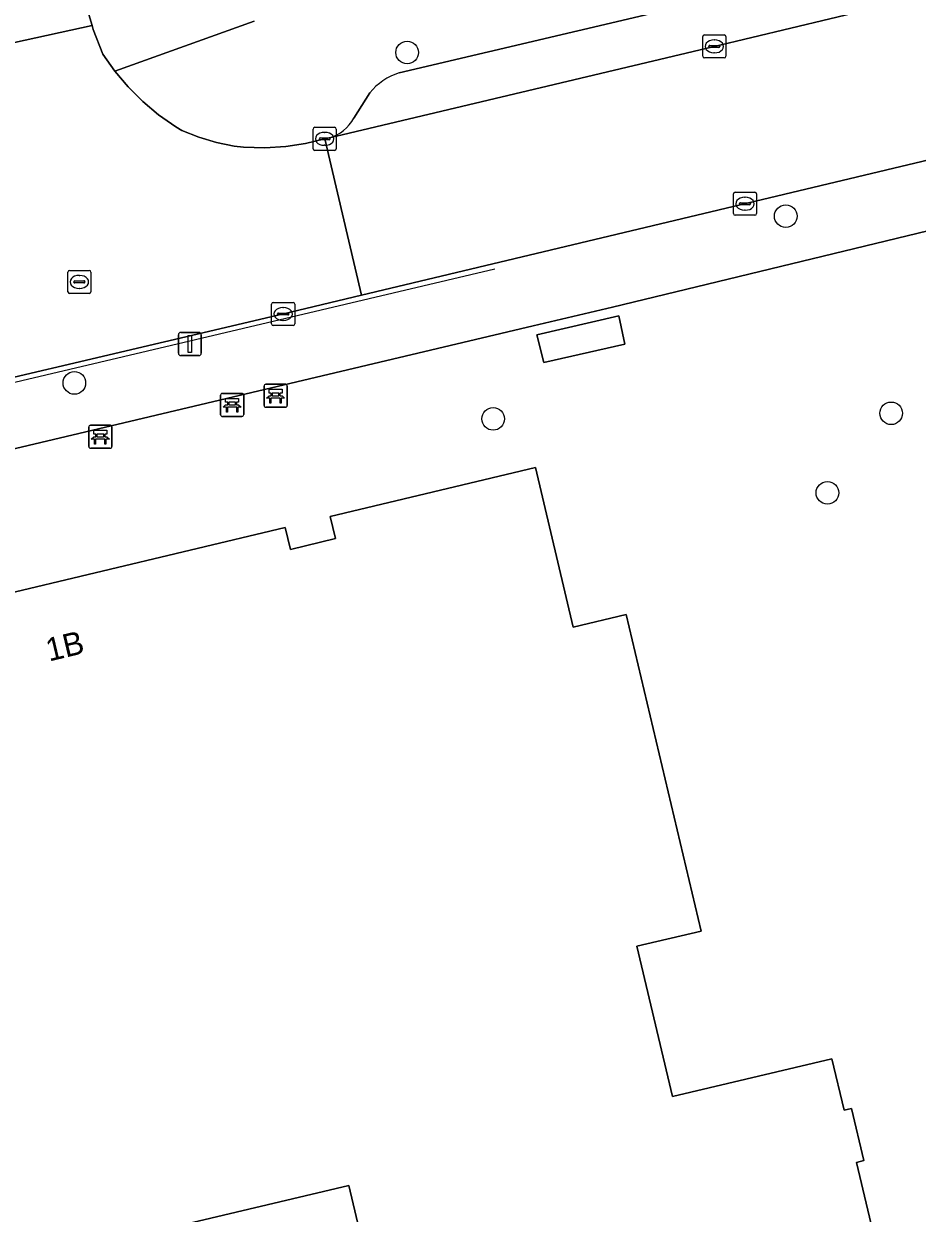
# Model space of a CAD drawing. Extents: x 158031 to 159244, y 380104 to 381214.
# Drawn here: x 158624 to 158662.7, y 380670.9 to 380722.4 of the extents above; entities that cross this region are included whole.
import ezdxf

# ---------------------------------------------------------------- set-up
doc = ezdxf.new("R2010")
doc.units = 0
for name, color, linetype in [('IMGEO_Bank', 7, 'Continuous'), ('IMGEO_Boom', 7, 'Continuous'), ('IMGEO_Erf', 7, 'Continuous'), ('IMGEO_Hek', 7, 'Continuous'), ('IMGEO_Kolk', 7, 'Continuous'), ('IMGEO_Lichtmast', 7, 'Continuous'), ('IMGEO_Pand', 7, 'Continuous'), ('IMGEO_Pand_nummerreeks', 7, 'Continuous'), ('IMGEO_Parkeervlak_open', 7, 'Continuous'), ('IMGEO_Rijbaan_lokaal_gesloten', 7, 'Continuous'), ('IMGEO_Rioolput', 7, 'Continuous'), ('IMGEO_Voetpad_gesloten', 7, 'Continuous'), ('IMGEO_Voetpad_open', 7, 'Continuous')]:
    doc.layers.add(name, color=color, linetype=linetype)

msp = doc.modelspace()

# ---------------------------------------------------------------- linework, layer by layer
at = {"layer": 'IMGEO_Bank'}
for p, q in [((158634.373, 380705.868), (158634.373, 380706.709)), ((158634.373, 380706.709), (158634.373, 380705.868)), ((158634.448, 380706.793), (158635.289, 380706.793)), ((158635.289, 380706.793), (158634.448, 380706.793)), ((158635.373, 380706.718), (158635.373, 380705.877)), ((158635.373, 380705.877), (158635.373, 380706.718)), ((158632.493, 380705.473), (158632.493, 380706.314)), ((158632.493, 380706.314), (158632.493, 380705.473)), ((158632.568, 380706.398), (158633.409, 380706.398)), ((158633.409, 380706.398), (158632.568, 380706.398)), ((158633.493, 380706.323), (158633.493, 380705.482)), ((158633.493, 380705.482), (158633.493, 380706.323)), ((158635.07, 380706.191), (158634.677, 380706.191)), ((158634.682, 380706.299), (158634.682, 380706.405)), ((158634.726, 380706.405), (158634.726, 380706.299)), ((158635.014, 380706.411), (158634.732, 380706.411)), ((158634.732, 380706.293), (158635.014, 380706.293)), ((158635.02, 380706.299), (158635.02, 380706.405)), ((158635.064, 380706.405), (158635.064, 380706.299)), ((158633.19, 380705.796), (158632.797, 380705.796)), ((158632.802, 380705.904), (158632.802, 380706.01)), ((158632.846, 380706.01), (158632.846, 380705.904)), ((158633.134, 380706.016), (158632.852, 380706.016)), ((158632.852, 380705.898), (158633.134, 380705.898)), ((158633.14, 380705.904), (158633.14, 380706.01)), ((158633.184, 380706.01), (158633.184, 380705.904)), ((158635.298, 380705.793), (158634.457, 380705.793)), ((158634.457, 380705.793), (158635.298, 380705.793)), ((158633.418, 380705.398), (158632.577, 380705.398)), ((158632.577, 380705.398), (158633.418, 380705.398)), ((158626.783, 380704.094), (158626.783, 380704.935)), ((158626.783, 380704.935), (158626.783, 380704.094)), ((158626.858, 380705.019), (158627.699, 380705.019)), ((158627.699, 380705.019), (158626.858, 380705.019)), ((158627.092, 380704.525), (158627.092, 380704.631)), ((158627.136, 380704.631), (158627.136, 380704.525)), ((158627.424, 380704.637), (158627.142, 380704.637)), ((158627.43, 380704.525), (158627.43, 380704.631)), ((158627.474, 380704.631), (158627.474, 380704.525)), ((158627.783, 380704.944), (158627.783, 380704.103)), ((158627.783, 380704.103), (158627.783, 380704.944)), ((158627.48, 380704.417), (158627.087, 380704.417)), ((158627.142, 380704.519), (158627.424, 380704.519)), ((158627.708, 380704.019), (158626.867, 380704.019)), ((158626.867, 380704.019), (158627.708, 380704.019))]:
    msp.add_line(p, q, dxfattribs=at)
for points in [[(158632.796, 380706.016), (158632.71, 380706.016), (158632.71, 380706.177), (158633.273, 380706.177), (158633.273, 380706.016), (158633.19, 380706.016)], [(158634.62, 380706.191), (158634.478, 380706.191), (158634.59, 380706.293), (158634.676, 380706.293)], [(158634.676, 380706.411), (158634.59, 380706.411), (158634.59, 380706.572), (158635.153, 380706.572), (158635.153, 380706.411), (158635.07, 380706.411)], [(158634.67, 380706.184), (158634.67, 380705.977), (158634.627, 380705.977), (158634.627, 380706.184)], [(158635.07, 380706.293), (158635.153, 380706.293), (158635.265, 380706.191), (158635.126, 380706.191)], [(158635.12, 380706.184), (158635.12, 380705.977), (158635.076, 380705.977), (158635.076, 380706.184)], [(158632.74, 380705.796), (158632.598, 380705.796), (158632.71, 380705.898), (158632.796, 380705.898)], [(158632.79, 380705.789), (158632.79, 380705.582), (158632.747, 380705.582), (158632.747, 380705.789)], [(158633.19, 380705.898), (158633.273, 380705.898), (158633.385, 380705.796), (158633.246, 380705.796)], [(158633.24, 380705.789), (158633.24, 380705.582), (158633.196, 380705.582), (158633.196, 380705.789)], [(158627.086, 380704.637), (158627, 380704.637), (158627, 380704.798), (158627.563, 380704.798), (158627.563, 380704.637), (158627.48, 380704.637)], [(158627.03, 380704.417), (158626.888, 380704.417), (158627, 380704.519), (158627.086, 380704.519)], [(158627.08, 380704.41), (158627.08, 380704.203), (158627.037, 380704.203), (158627.037, 380704.41)], [(158627.48, 380704.519), (158627.563, 380704.519), (158627.675, 380704.417), (158627.536, 380704.417)], [(158627.53, 380704.41), (158627.53, 380704.203), (158627.486, 380704.203), (158627.486, 380704.41)]]:
    msp.add_lwpolyline(points, dxfattribs=at)
for centre, radius, start, end in [((158634.451, 380706.715), 0.0779, 92.4484, 184.2845), ((158634.451, 380706.715), 0.0779, 92.4484, 184.2845), ((158635.295, 380706.715), 0.0779, 2.4484, 94.2845), ((158635.295, 380706.715), 0.0779, 2.4484, 94.2845), ((158632.571, 380706.32), 0.0779, 92.4484, 184.2845), ((158632.571, 380706.32), 0.0779, 92.4484, 184.2845), ((158633.415, 380706.32), 0.0779, 2.4484, 94.2845), ((158633.415, 380706.32), 0.0779, 2.4484, 94.2845), ((158634.62, 380706.184), 0.00671, 2.8957, 87.1043), ((158634.677, 380706.184), 0.00671, 92.8957, 177.1043), ((158634.675, 380706.404), 0.00671, 2.8957, 87.1043), ((158634.675, 380706.3), 0.00671, 272.8957, 357.1043), ((158634.732, 380706.404), 0.00671, 92.8957, 177.1043), ((158634.732, 380706.3), 0.00671, 182.8957, 267.1043), ((158635.014, 380706.404), 0.00671, 2.8957, 87.1043), ((158635.014, 380706.3), 0.00671, 272.8957, 357.1043), ((158635.071, 380706.404), 0.00671, 92.8957, 177.1043), ((158635.071, 380706.3), 0.00671, 182.8957, 267.1043), ((158635.069, 380706.184), 0.00671, 2.8957, 87.1043), ((158635.126, 380706.184), 0.00671, 92.8957, 177.1043), ((158632.74, 380705.789), 0.00671, 2.8957, 87.1043), ((158632.797, 380705.789), 0.00671, 92.8957, 177.1043), ((158632.795, 380706.009), 0.00671, 2.8957, 87.1043), ((158632.795, 380705.905), 0.00671, 272.8957, 357.1043), ((158632.852, 380706.009), 0.00671, 92.8957, 177.1043), ((158632.852, 380705.905), 0.00671, 182.8957, 267.1043), ((158633.134, 380706.009), 0.00671, 2.8957, 87.1043), ((158633.134, 380705.905), 0.00671, 272.8957, 357.1043), ((158633.191, 380706.009), 0.00671, 92.8957, 177.1043), ((158633.191, 380705.905), 0.00671, 182.8957, 267.1043), ((158633.189, 380705.789), 0.00671, 2.8957, 87.1043), ((158633.246, 380705.789), 0.00671, 92.8957, 177.1043), ((158634.451, 380705.871), 0.0779, 182.4484, 274.2845), ((158634.451, 380705.871), 0.0779, 182.4484, 274.2845), ((158635.295, 380705.871), 0.0779, 272.4484, 4.2845), ((158635.295, 380705.871), 0.0779, 272.4484, 4.2845), ((158632.571, 380705.476), 0.0779, 182.4484, 274.2845), ((158632.571, 380705.476), 0.0779, 182.4484, 274.2845), ((158633.415, 380705.476), 0.0779, 272.4484, 4.2845), ((158633.415, 380705.476), 0.0779, 272.4484, 4.2845), ((158626.861, 380704.941), 0.0779, 92.4484, 184.2845), ((158626.861, 380704.941), 0.0779, 92.4484, 184.2845), ((158627.085, 380704.63), 0.00671, 2.8957, 87.1043), ((158627.142, 380704.63), 0.00671, 92.8957, 177.1043), ((158627.424, 380704.63), 0.00671, 2.8957, 87.1043), ((158627.481, 380704.63), 0.00671, 92.8957, 177.1043), ((158627.705, 380704.941), 0.0779, 2.4484, 94.2845), ((158627.705, 380704.941), 0.0779, 2.4484, 94.2845), ((158626.861, 380704.097), 0.0779, 182.4484, 274.2845), ((158626.861, 380704.097), 0.0779, 182.4484, 274.2845), ((158627.03, 380704.41), 0.00671, 2.8957, 87.1043), ((158627.087, 380704.41), 0.00671, 92.8957, 177.1043), ((158627.085, 380704.526), 0.00671, 272.8957, 357.1043), ((158627.142, 380704.526), 0.00671, 182.8957, 267.1043), ((158627.424, 380704.526), 0.00671, 272.8957, 357.1043), ((158627.481, 380704.526), 0.00671, 182.8957, 267.1043), ((158627.479, 380704.41), 0.00671, 2.8957, 87.1043), ((158627.536, 380704.41), 0.00671, 92.8957, 177.1043), ((158627.705, 380704.097), 0.0779, 272.4484, 4.2845), ((158627.705, 380704.097), 0.0779, 272.4484, 4.2845)]:
    msp.add_arc(centre, radius, start, end, dxfattribs=at)
at = {"layer": 'IMGEO_Boom'}
for centre in [(158640.567, 380721.156), (158656.963, 380714.072), (158626.161, 380706.848), (158644.293, 380705.29), (158661.525, 380705.534), (158658.767, 380702.092)]:
    msp.add_circle(centre, 0.489, dxfattribs=at)
at = {"layer": 'IMGEO_Erf'}
for points in [[(158686.881, 380718.056), (158686.652, 380719.032), (158670.862, 380715.31), (158649.457, 380710.132), (158646.034, 380709.321), (158573.471, 380692.129), (158581.882, 380657.767), (158585.545, 380642.697), (158606.222, 380647.594), (158605.611, 380650.592), (158645.531, 380659.999), (158646.233, 380657.02), (158679.017, 380664.973), (158679.063, 380664.833), (158698.247, 380669.444), (158698.093, 380670.277)], [(158646.496, 380707.737), (158646.191, 380708.926), (158649.736, 380709.756), (158649.999, 380708.524)]]:
    msp.add_lwpolyline(points, close=True, dxfattribs=at)
for points in [[(158614.708, 380695.685), (158635.285, 380700.593), (158635.513, 380699.64), (158637.468, 380700.107), (158637.24, 380701.059), (158646.129, 380703.183), (158647.764, 380696.28), (158650.049, 380696.822), (158653.296, 380683.113), (158650.523, 380682.456), (158652.066, 380675.947), (158658.965, 380677.582), (158659.493, 380675.354), (158659.814, 380675.43), (158660.349, 380673.173), (158660.028, 380673.097), (158661.915, 380665.137)], [(158640.878, 380660.15), (158638.047, 380672.1), (158625.302, 380669.083)]]:
    msp.add_lwpolyline(points, dxfattribs=at)
at = {"layer": 'IMGEO_Hek'}
msp.add_lwpolyline([(158616.35, 380705.173), (158644.367, 380711.795)], dxfattribs=at)
at = {"layer": 'IMGEO_Kolk'}
for p, q in [((158653.371, 380720.996), (158653.371, 380721.848)), ((158653.446, 380721.922), (158654.298, 380721.922)), ((158653.859, 380721.702), (158653.884, 380721.702)), ((158654.372, 380721.848), (158654.372, 380720.996)), ((158653.63, 380721.416), (158653.63, 380721.428)), ((158654.068, 380721.379), (158653.67, 380721.379)), ((158653.673, 380721.465), (158654.071, 380721.465)), ((158653.882, 380721.142), (158653.857, 380721.142)), ((158654.114, 380721.428), (158654.114, 380721.416)), ((158654.298, 380720.922), (158653.446, 380720.922)), ((158636.497, 380716.992), (158636.497, 380717.844)), ((158636.572, 380717.918), (158637.424, 380717.918)), ((158636.756, 380717.412), (158636.756, 380717.424)), ((158636.799, 380717.461), (158637.197, 380717.461)), ((158636.985, 380717.698), (158637.01, 380717.698)), ((158637.24, 380717.424), (158637.24, 380717.412)), ((158637.498, 380717.844), (158637.498, 380716.992)), ((158637.424, 380716.918), (158636.572, 380716.918)), ((158637.194, 380717.375), (158636.796, 380717.375)), ((158637.008, 380717.138), (158636.983, 380717.138)), ((158654.697, 380714.183), (158654.697, 380715.035)), ((158654.772, 380715.109), (158655.624, 380715.109)), ((158655.185, 380714.889), (158655.21, 380714.889)), ((158655.698, 380715.035), (158655.698, 380714.183)), ((158654.956, 380714.603), (158654.956, 380714.615)), ((158655.394, 380714.566), (158654.996, 380714.566)), ((158654.999, 380714.652), (158655.397, 380714.652)), ((158655.44, 380714.615), (158655.44, 380714.603)), ((158655.624, 380714.109), (158654.772, 380714.109)), ((158655.208, 380714.329), (158655.183, 380714.329)), ((158634.701, 380709.408), (158634.701, 380710.26)), ((158634.776, 380710.334), (158635.628, 380710.334)), ((158635.702, 380710.26), (158635.702, 380709.408)), ((158634.96, 380709.828), (158634.96, 380709.84)), ((158635.398, 380709.791), (158635, 380709.791)), ((158635.003, 380709.877), (158635.401, 380709.877)), ((158635.189, 380710.114), (158635.214, 380710.114)), ((158635.444, 380709.84), (158635.444, 380709.828)), ((158635.628, 380709.334), (158634.776, 380709.334)), ((158635.212, 380709.554), (158635.187, 380709.554))]:
    msp.add_line(p, q, dxfattribs=at)
for points in [[(158653.371, 380720.996), (158653.371, 380721.848)], [(158653.446, 380721.922), (158654.298, 380721.922)], [(158654.372, 380721.848), (158654.372, 380720.996)], [(158654.298, 380720.922), (158653.446, 380720.922)], [(158636.497, 380716.992), (158636.497, 380717.844)], [(158636.572, 380717.918), (158637.424, 380717.918)], [(158637.498, 380717.844), (158637.498, 380716.992)], [(158637.424, 380716.918), (158636.572, 380716.918)], [(158654.697, 380714.183), (158654.697, 380715.035)], [(158654.772, 380715.109), (158655.624, 380715.109)], [(158655.698, 380715.035), (158655.698, 380714.183)], [(158655.624, 380714.109), (158654.772, 380714.109)], [(158634.701, 380709.408), (158634.701, 380710.26)], [(158634.776, 380710.334), (158635.628, 380710.334)], [(158635.702, 380710.26), (158635.702, 380709.408)], [(158635.628, 380709.334), (158634.776, 380709.334)]]:
    msp.add_lwpolyline(points, dxfattribs=at)
for centre, radius, start, end in [((158653.448, 380721.846), 0.0765, 91.552, 178.448), ((158653.448, 380721.846), 0.0765, 91.552, 178.448), ((158654.296, 380721.846), 0.0765, 1.552, 88.448), ((158654.296, 380721.846), 0.0765, 1.552, 88.448), ((158653.67, 380721.425), 0.0403, 85.8775, 175.7526), ((158653.667, 380721.415), 0.0366, 178.938, 274.7102), ((158654.071, 380721.422), 0.043, 264.8664, 352.4533), ((158654.075, 380721.427), 0.0386, 1.7309, 96.639), ((158653.448, 380720.998), 0.0765, 181.552, 268.448), ((158653.448, 380720.998), 0.0765, 181.552, 268.448), ((158654.296, 380720.998), 0.0765, 271.552, 358.448), ((158654.296, 380720.998), 0.0765, 271.552, 358.448), ((158636.574, 380717.842), 0.0765, 91.552, 178.448), ((158636.574, 380717.842), 0.0765, 91.552, 178.448), ((158636.796, 380717.421), 0.0403, 85.8775, 175.7526), ((158637.201, 380717.423), 0.0386, 1.7309, 96.639), ((158637.422, 380717.842), 0.0765, 1.552, 88.448), ((158637.422, 380717.842), 0.0765, 1.552, 88.448), ((158636.574, 380716.994), 0.0765, 181.552, 268.448), ((158636.574, 380716.994), 0.0765, 181.552, 268.448), ((158636.793, 380717.411), 0.0366, 178.938, 274.7102), ((158637.197, 380717.418), 0.043, 264.8664, 352.4533), ((158637.422, 380716.994), 0.0765, 271.552, 358.448), ((158637.422, 380716.994), 0.0765, 271.552, 358.448), ((158654.774, 380715.033), 0.0765, 91.552, 178.448), ((158654.774, 380715.033), 0.0765, 91.552, 178.448), ((158655.622, 380715.033), 0.0765, 1.552, 88.448), ((158655.622, 380715.033), 0.0765, 1.552, 88.448), ((158654.996, 380714.612), 0.0403, 85.8775, 175.7526), ((158654.993, 380714.602), 0.0366, 178.938, 274.7102), ((158655.397, 380714.609), 0.043, 264.8664, 352.4533), ((158655.401, 380714.614), 0.0386, 1.7309, 96.639), ((158654.774, 380714.185), 0.0765, 181.552, 268.448), ((158654.774, 380714.185), 0.0765, 181.552, 268.448), ((158655.622, 380714.185), 0.0765, 271.552, 358.448), ((158655.622, 380714.185), 0.0765, 271.552, 358.448), ((158634.778, 380710.258), 0.0765, 91.552, 178.448), ((158634.778, 380710.258), 0.0765, 91.552, 178.448), ((158635.626, 380710.258), 0.0765, 1.552, 88.448), ((158635.626, 380710.258), 0.0765, 1.552, 88.448), ((158635, 380709.837), 0.0403, 85.8775, 175.7526), ((158634.997, 380709.827), 0.0366, 178.938, 274.7102), ((158635.401, 380709.834), 0.043, 264.8664, 352.4533), ((158635.405, 380709.839), 0.0386, 1.7309, 96.639), ((158634.778, 380709.41), 0.0765, 181.552, 268.448), ((158634.778, 380709.41), 0.0765, 181.552, 268.448), ((158635.626, 380709.41), 0.0765, 271.552, 358.448), ((158635.626, 380709.41), 0.0765, 271.552, 358.448)]:
    msp.add_arc(centre, radius, start, end, dxfattribs=at)
for centre, major_axis, ratio, start_param, end_param in [((158653.858, 380721.422), (-0.387, 0.002), 0.722429, 4.712389, 7.853982), ((158653.883, 380721.422), (-0.39, 0.002), 0.717154, 1.570796, 4.712389), ((158636.984, 380717.418), (-0.387, 0.002), 0.722429, 4.712389, 7.853982), ((158637.009, 380717.418), (-0.39, 0.002), 0.717154, 1.570796, 4.712389), ((158655.184, 380714.609), (-0.387, 0.002), 0.722429, 4.712389, 7.853982), ((158655.209, 380714.609), (-0.39, 0.002), 0.717154, 1.570796, 4.712389), ((158635.188, 380709.834), (-0.387, 0.002), 0.722429, 4.712389, 7.853982), ((158635.213, 380709.834), (-0.39, 0.002), 0.717154, 1.570796, 4.712389)]:
    msp.add_ellipse(centre, major_axis=major_axis, ratio=ratio, start_param=start_param, end_param=end_param, dxfattribs=at)
at = {"layer": 'IMGEO_Lichtmast'}
for p, q in [((158630.664, 380708.135), (158630.664, 380708.935)), ((158630.664, 380708.935), (158630.664, 380708.135)), ((158630.764, 380709.035), (158631.554, 380709.035)), ((158631.554, 380709.035), (158630.764, 380709.035)), ((158631.654, 380708.935), (158631.654, 380708.135)), ((158631.654, 380708.135), (158631.654, 380708.935)), ((158631.554, 380708.035), (158630.764, 380708.035)), ((158630.764, 380708.035), (158631.554, 380708.035))]:
    msp.add_line(p, q, dxfattribs=at)
msp.add_lwpolyline([(158631.084, 380708.91), (158631.234, 380708.91), (158631.234, 380708.16), (158631.084, 380708.16), (158631.084, 380708.91)], dxfattribs=at)
for centre, start, end in [((158630.764, 380708.935), 90, 180), ((158630.764, 380708.935), 90, 180), ((158631.554, 380708.935), 0, 90), ((158631.554, 380708.935), 360, 90), ((158630.764, 380708.135), 180, 270), ((158630.764, 380708.135), 180, 270), ((158631.554, 380708.135), 270, 0), ((158631.554, 380708.135), 270, 0)]:
    msp.add_arc(centre, 0.1, start, end, dxfattribs=at)
at = {"layer": 'IMGEO_Pand'}
for points in [[(158661.915, 380665.137), (158660.028, 380673.097), (158660.349, 380673.173), (158659.814, 380675.43), (158659.493, 380675.354), (158658.965, 380677.582), (158652.066, 380675.947), (158650.523, 380682.456), (158653.296, 380683.113), (158650.049, 380696.822), (158647.764, 380696.28), (158646.129, 380703.183), (158637.24, 380701.059), (158637.468, 380700.107), (158635.513, 380699.64), (158635.285, 380700.593), (158614.708, 380695.685)], [(158625.302, 380669.083), (158638.047, 380672.1), (158640.878, 380660.15)]]:
    msp.add_lwpolyline(points, dxfattribs=at)
at = {"layer": 'IMGEO_Parkeervlak_open'}
for points in [[(158674.479, 380728.406), (158672.524, 380727.961), (158659.175, 380724.742), (158651.834, 380723.01), (158640.223, 380720.27)], [(158637.203, 380717.466), (158653.812, 380721.407), (158677.444, 380727.07)], [(158638.959, 380719.404), (158638.259, 380718.32)]]:
    msp.add_lwpolyline(points, dxfattribs=at)
for centre, radius, start, end in [((158640.915, 380717.904), 2.465, 106.3114, 142.5207), ((158636.729, 380719.132), 1.733, 285.8876, 332.0382)]:
    msp.add_arc(centre, radius, start, end, dxfattribs=at)
at = {"layer": 'IMGEO_Rijbaan_lokaal_gesloten'}
msp.add_lwpolyline([(158625.847, 380726.467), (158625.599, 380727.516), (158618.975, 380725.857), (158619.06, 380725.475), (158620.191, 380720.852), (158626.931, 380722.326), (158626.597, 380723.434)], close=True, dxfattribs=at)
for points in [[(158678.552, 380726.287), (158677.444, 380727.07), (158653.812, 380721.407), (158637.203, 380717.466), (158637.007, 380717.42), (158638.594, 380710.645), (158678.337, 380720.133)], [(158637.007, 380717.42), (158636.169, 380717.221), (158635.324, 380717.091), (158634.406, 380717.03), (158633.486, 380717.051), (158633.083, 380717.105), (158632.309, 380717.262), (158631.552, 380717.488), (158630.818, 380717.781), (158630.549, 380717.944), (158629.811, 380718.456), (158629.122, 380719.031), (158628.487, 380719.666), (158627.912, 380720.355), (158627.4, 380721.092), (158626.982, 380722.155), (158626.931, 380722.326), (158620.191, 380720.852)], [(158615.22, 380712.368), (158608.441, 380710.767), (158610.098, 380703.953), (158615.004, 380705.091), (158635.165, 380709.826), (158638.594, 380710.645), (158637.007, 380717.42)]]:
    msp.add_lwpolyline(points, dxfattribs=at)
at = {"layer": 'IMGEO_Rioolput'}
for p, q in [((158625.878, 380710.798), (158625.878, 380711.65)), ((158625.953, 380711.724), (158626.805, 380711.724)), ((158626.18, 380711.267), (158626.578, 380711.267)), ((158626.366, 380711.504), (158626.391, 380711.504)), ((158626.879, 380711.65), (158626.879, 380710.798)), ((158626.137, 380711.218), (158626.137, 380711.23)), ((158626.575, 380711.181), (158626.177, 380711.181)), ((158626.389, 380710.944), (158626.364, 380710.944)), ((158626.621, 380711.23), (158626.621, 380711.218)), ((158626.805, 380710.724), (158625.953, 380710.724))]:
    msp.add_line(p, q, dxfattribs=at)
for points in [[(158625.878, 380710.798), (158625.878, 380711.65)], [(158625.953, 380711.724), (158626.805, 380711.724)], [(158626.879, 380711.65), (158626.879, 380710.798)], [(158626.805, 380710.724), (158625.953, 380710.724)]]:
    msp.add_lwpolyline(points, dxfattribs=at)
for centre, radius, start, end in [((158625.955, 380711.648), 0.0765, 91.552, 178.448), ((158625.955, 380711.648), 0.0765, 91.552, 178.448), ((158626.177, 380711.227), 0.0403, 85.8775, 175.7526), ((158626.582, 380711.229), 0.0386, 1.7309, 96.639), ((158626.803, 380711.648), 0.0765, 1.552, 88.448), ((158626.803, 380711.648), 0.0765, 1.552, 88.448), ((158625.955, 380710.8), 0.0765, 181.552, 268.448), ((158625.955, 380710.8), 0.0765, 181.552, 268.448), ((158626.174, 380711.217), 0.0366, 178.938, 274.7102), ((158626.578, 380711.224), 0.043, 264.8664, 352.4533), ((158626.803, 380710.8), 0.0765, 271.552, 358.448), ((158626.803, 380710.8), 0.0765, 271.552, 358.448)]:
    msp.add_arc(centre, radius, start, end, dxfattribs=at)
for centre, major_axis, ratio, start_param, end_param in [((158626.365, 380711.224), (-0.387, 0.002), 0.722429, 4.712389, 7.853982), ((158626.39, 380711.224), (-0.39, 0.002), 0.717154, 1.570796, 4.712389)]:
    msp.add_ellipse(centre, major_axis=major_axis, ratio=ratio, start_param=start_param, end_param=end_param, dxfattribs=at)
at = {"layer": 'IMGEO_Voetpad_gesloten'}
msp.add_lwpolyline([(158646.496, 380707.737), (158649.999, 380708.524), (158649.736, 380709.756), (158646.191, 380708.926)], close=True, dxfattribs=at)
at = {"layer": 'IMGEO_Voetpad_open'}
for points in [[(158622.417, 380750), (158627.774, 380727.324), (158627.799, 380727.151), (158627.808, 380726.976), (158627.801, 380726.802), (158627.779, 380726.628), (158627.741, 380726.458), (158627.689, 380726.291), (158627.621, 380726.129), (158627.54, 380725.975), (158627.445, 380725.828), (158626.88, 380725.02), (158626.769, 380724.731), (158626.684, 380724.433), (158626.626, 380724.129), (158626.596, 380723.821), (158626.593, 380723.512), (158626.597, 380723.434), (158626.931, 380722.326), (158626.982, 380722.155), (158627.4, 380721.092), (158627.912, 380720.355), (158633.943, 380722.518)], [(158640.223, 380720.27), (158651.834, 380723.01), (158659.175, 380724.742)], [(158646.034, 380709.321), (158649.457, 380710.132), (158670.862, 380715.31), (158686.652, 380719.032), (158685.569, 380723.649), (158680.713, 380722.488)], [(158633.943, 380722.518), (158627.912, 380720.355), (158628.487, 380719.666), (158629.122, 380719.031), (158629.811, 380718.456), (158630.549, 380717.944), (158630.818, 380717.781), (158631.552, 380717.488), (158632.309, 380717.262), (158633.083, 380717.105), (158633.486, 380717.051), (158634.406, 380717.03), (158635.324, 380717.091), (158636.169, 380717.221), (158637.007, 380717.42), (158637.203, 380717.466)], [(158678.337, 380720.133), (158638.594, 380710.645), (158635.165, 380709.826), (158615.004, 380705.091), (158610.098, 380703.953), (158596.549, 380700.81), (158570.81, 380694.782), (158569.612, 380694.494), (158549.705, 380689.705), (158546.861, 380689.045), (158538.203, 380687.002), (158534.596, 380686.174), (158515.63, 380681.659), (158511.898, 380680.77), (158508.664, 380680), (158500, 380677.974), (158496.254, 380677.093), (158493.013, 380676.331), (158488.915, 380675.368), (158475.98, 380672.286), (158468.629, 380670.535)], [(158638.259, 380718.32), (158638.959, 380719.404)], [(158423.526, 380656.735), (158425.174, 380657.148), (158440.512, 380660.757), (158526.735, 380681.036), (158540.619, 380684.345), (158545.869, 380685.589), (158566.205, 380690.407), (158570.101, 380691.331), (158573.471, 380692.129), (158646.034, 380709.321)]]:
    msp.add_lwpolyline(points, dxfattribs=at)
for centre, radius, start, end in [((158640.915, 380717.904), 2.465, 106.3114, 142.5207), ((158636.729, 380719.132), 1.733, 285.8876, 332.0382)]:
    msp.add_arc(centre, radius, start, end, dxfattribs=at)

# ---------------------------------------------------------------- texts
at = {"layer": 'IMGEO_Pand_nummerreeks'}
msp.add_text('1B', height=1, rotation=13.4155, dxfattribs=at).set_placement((158625.064, 380694.783))

doc.saveas('drawing.dxf')
